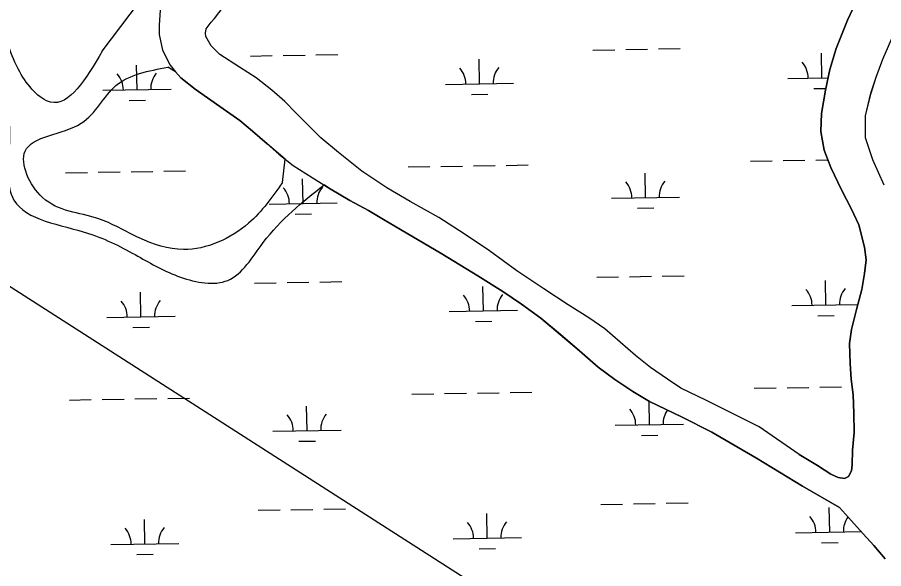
# Model space of a CAD drawing. Extents: x 3887375 to 3925618, y 296674 to 322633.
# Drawn here: x 3893263 to 3894533, y 316148 to 316956 of the extents above; entities that cross this region are included whole.
import ezdxf

# ---------------------------------------------------------------- set-up
doc = ezdxf.new("R2010")
doc.units = 0
for name, color, linetype in [('V-TOPO-SHOR', 7, 'Continuous'), ('V-UTIL-LINE', 7, 'Continuous'), ('V-WETL-SWMP', 7, 'Continuous')]:
    doc.layers.add(name, color=color, linetype=linetype)

msp = doc.modelspace()

# ---------------------------------------------------------------- linework, layer by layer
at = {"layer": 'V-TOPO-SHOR'}
for points in [[(3893387.8, 316905.9), (3893496.9, 317051.3)], [(3894409.3, 316315.5), (3894436.1, 316299.6), (3894455.3, 316286.8), (3894466.1, 316282), (3894475.6, 316280.5), (3894481.3, 316283.1), (3894485.7, 316291.6), (3894486.5, 316300.4), (3894487.2, 316321.9), (3894489.5, 316347.9), (3894489, 316376.2), (3894488.1, 316402.9), (3894485.5, 316426), (3894483.8, 316448.5), (3894482.7, 316478.1), (3894485.9, 316498.5), (3894493, 316527.7), (3894500.7, 316556.9), (3894505, 316580.3), (3894507.3, 316600.7), (3894504.9, 316619.2), (3894496.5, 316651.9), (3894485.7, 316674.8), (3894471, 316703.1), (3894455.7, 316735.9), (3894445.8, 316761.1), (3894441, 316788.6), (3894442, 316814.9), (3894447.5, 316849.1), (3894453.9, 316879.3), (3894463.3, 316909.8), (3894479.8, 316951.7), (3894495.4, 316985.1)], [(3894409.3, 316315.5), (3894350.6, 316355.9), (3894273.1, 316394.7), (3894235.8, 316412.7), (3894216.2, 316425.6), (3894191.4, 316442.8), (3894169, 316460.6), (3894146.9, 316480), (3894124.4, 316499.5), (3894100.6, 316515.7), (3894070.3, 316534.6), (3894034.7, 316558.2), (3893995.2, 316584.5), (3893955.1, 316613.5), (3893918, 316638.8), (3893881.1, 316662.4), (3893838.9, 316685.8), (3893804.7, 316706.1), (3893768.1, 316730.4), (3893733.9, 316757.6), (3893707.9, 316779.4), (3893687.5, 316799.5), (3893671.6, 316815.9), (3893655.3, 316832.3), (3893636.2, 316849.1), (3893613.4, 316866.9), (3893588.6, 316882.5), (3893560.2, 316901.4), (3893551.7, 316909.4), (3893547.5, 316913.7), (3893539.5, 316927.7), (3893539.2, 316932.7), (3893540, 316938.6), (3893542.7, 316942.8), (3893547.4, 316948.7), (3893552.1, 316954.2), (3893564.9, 316970.5)], [(3894533.7, 316709.7), (3894516.8, 316746.8), (3894506.1, 316779.3), (3894506.3, 316811.6), (3894514.4, 316844.8), (3894522, 316868), (3894531.6, 316894.6), (3894548.3, 316932.6)], [(3893651.9, 316713.9), (3893655.8, 316748), (3893629.3, 316770.4), (3893607.9, 316789.2), (3893589.3, 316804.7), (3893564.9, 316821.9), (3893542.1, 316838), (3893524.1, 316850.5), (3893503, 316867.3), (3893494.9, 316875.7), (3893483.8, 316882.5)], [(3894535.1, 316162.9), (3894518.6, 316182), (3894503.1, 316199.3), (3894485.9, 316218.4), (3894468.1, 316237.8), (3894413.8, 316269.3), (3894346.6, 316310.2), (3894281.3, 316348.1), (3894236.8, 316370.5), (3894189.7, 316393.3), (3894165.5, 316407.6), (3894139.1, 316425.1), (3894114.7, 316443.6), (3894087.3, 316467.1), (3894059.1, 316491.3), (3894030.4, 316515.1), (3894002.1, 316535.6), (3893974.7, 316554.2), (3893938.1, 316577.2), (3893885.2, 316609.3), (3893824.8, 316645.2), (3893800, 316659.7), (3893777.8, 316672.9), (3893750.7, 316687.5), (3893721.9, 316704.4), (3893712.7, 316710.2)]]:
    msp.add_lwpolyline(points, dxfattribs=at)
for points in [[(3893387.8, 316905.9), (3893312, 316831.4), (3893266.9, 316875.7), (3893233.4, 316949.5), (3893159.9, 316999.4), (3893093.8, 316967.2), (3893034.8, 316925.5), (3892976.1, 316887.5), (3892878.5, 316804), (3892814.6, 316741.6), (3892751.3, 316682.5), (3892696.9, 316631.3), (3892618.3, 316588.7), (3892555.7, 316512.5), (3892537.1, 316447.4), (3892497.3, 316373.6), (3892474.1, 316455.4), (3892452.7, 316492.6), (3892423.7, 316584.1), (3892432.7, 316682.1), (3892484.9, 316723.2), (3892557.3, 316739.2), (3892641.6, 316759.2), (3892703.3, 316795.9), (3892750.8, 316870.6), (3892756.9, 316985.9), (3892786.8, 317081.4), (3892809.9, 317152.3), (3892861, 317187.5)], [(3892533, 315871.4), (3892561.9, 315906.7), (3892674.8, 315932.1), (3892737.4, 315935.5), (3892691.3, 315974.1), (3892628.1, 315966.7), (3892539.1, 315933.8), (3892483.6, 316016.7), (3892483.1, 316118), (3892517.7, 316208.7), (3892537.4, 316289.4), (3892575.5, 316357.8), (3892596.4, 316437.5), (3892596, 316513.2), (3892685, 316568), (3892741.8, 316617.1), (3892804.7, 316659.1), (3892870.8, 316633.4), (3892866, 316708.8), (3892918.8, 316782.8), (3892988.9, 316865.1), (3893072.1, 316908.9), (3893142.3, 316947.5), (3893209.5, 316908.3), (3893243.9, 316847), (3893251.6, 316772.3), (3893258.2, 316688.1), (3893367.6, 316639.2), (3893440, 316605.8), (3893502.4, 316575.2), (3893571.7, 316570.5), (3893623.5, 316625.7), (3893712.7, 316710.2)], [(3893651.9, 316713.9), (3893602, 316654.1), (3893506.6, 316615.7), (3893442, 316632.6), (3893381.1, 316661.1), (3893300.2, 316691.8), (3893274.6, 316759.6), (3893356.8, 316800.5), (3893407.8, 316855.7), (3893483.8, 316882.5)]]:
    msp.add_spline(points, degree=3, dxfattribs=at)
at = {"layer": 'V-UTIL-LINE'}
msp.add_lwpolyline([(3891385.6, 317757.3), (3896110, 314731.3), (3903763.5, 306349.6), (3906680.6, 302364)], dxfattribs=at)
at = {"layer": 'V-WETL-SWMP'}
for p, q in [((3893472.5, 316966.3), (3893470.9, 316944.3)), ((3893470.9, 316944.3), (3893471, 316930.7)), ((3893471, 316930.7), (3893476.2, 316907.6)), ((3893476.2, 316907.6), (3893487.1, 316885.7)), ((3893700.9, 316900.7), (3893732.9, 316901.2)), ((3894106.8, 316907.6), (3894138.8, 316908.2)), ((3894154.8, 316908.5), (3894186.8, 316909)), ((3894202.8, 316909.3), (3894234.7, 316909.8)), ((3894442.4, 316867), (3894441.7, 316903)), ((3893604.9, 316899), (3893636.9, 316899.6)), ((3893652.9, 316899.8), (3893684.9, 316900.4)), ((3893940.5, 316858.3), (3893939.9, 316894.3)), ((3893438.7, 316849.7), (3893438.1, 316885.7)), ((3893487.1, 316885.7), (3893494.9, 316875.7)), ((3893494.9, 316875.7), (3893503, 316867.3)), ((3893503, 316867.3), (3893524.1, 316850.5)), ((3894392.4, 316866.1), (3894451.3, 316867.1)), ((3893388.7, 316848.9), (3893488.7, 316850.6)), ((3893524.1, 316850.5), (3893542.1, 316838)), ((3893890.5, 316857.5), (3893990.5, 316859.2)), ((3894430.6, 316851.3), (3894448.1, 316851.6)), ((3893542.1, 316838), (3893564.9, 316821.9)), ((3893928.8, 316842.7), (3893952.8, 316843.1)), ((3893427, 316834.1), (3893451, 316834.5)), ((3893564.9, 316821.9), (3893589.3, 316804.7)), ((3893589.3, 316804.7), (3893607.9, 316789.2)), ((3893607.9, 316789.2), (3893629.3, 316770.4)), ((3893629.3, 316770.4), (3893646.6, 316755.3)), ((3893646.6, 316755.3), (3893667.7, 316738.9)), ((3893667.7, 316738.9), (3893695.5, 316721)), ((3893835.8, 316736.5), (3893867.8, 316737)), ((3893883.8, 316737.3), (3893915.7, 316737.8)), ((3893931.7, 316738.1), (3893963.7, 316738.7)), ((3893979.7, 316738.9), (3894011.7, 316739.5)), ((3894337.6, 316745.1), (3894369.6, 316745.6)), ((3894385.6, 316745.9), (3894417.6, 316746.4)), ((3894433.6, 316746.7), (3894451.3, 316747)), ((3893333.9, 316727.8), (3893365.9, 316728.4)), ((3893381.9, 316728.7), (3893413.9, 316729.2)), ((3893429.9, 316729.5), (3893461.9, 316730)), ((3893477.9, 316730.3), (3893509.9, 316730.9)), ((3894183.9, 316691.7), (3894183.3, 316727.7)), ((3893682.1, 316683.1), (3893681.4, 316719.1)), ((3893695.5, 316721), (3893721.9, 316704.4)), ((3893721.9, 316704.4), (3893750.7, 316687.5)), ((3893750.7, 316687.5), (3893777.8, 316672.9)), ((3894133.9, 316690.8), (3894233.9, 316692.5)), ((3893632.1, 316682.2), (3893732.1, 316683.9)), ((3893777.8, 316672.9), (3893800, 316659.7)), ((3894172.2, 316676), (3894196.2, 316676.5)), ((3893670.3, 316667.4), (3893694.3, 316667.8)), ((3893800, 316659.7), (3893824.8, 316645.2)), ((3893824.8, 316645.2), (3893885.2, 316609.3)), ((3893885.2, 316609.3), (3893938.1, 316577.2)), ((3893938.1, 316577.2), (3893974.7, 316554.2)), ((3894112.5, 316575), (3894144.5, 316575.6)), ((3894160.5, 316575.8), (3894192.5, 316576.4)), ((3894208.5, 316576.7), (3894240.5, 316577.2)), ((3893610.6, 316566.4), (3893642.6, 316566.9)), ((3893658.6, 316567.2), (3893690.6, 316567.8)), ((3893706.6, 316568), (3893738.6, 316568.6)), ((3893946.2, 316525.7), (3893945.6, 316561.7)), ((3894448.1, 316534.3), (3894447.5, 316570.3)), ((3893444.4, 316517.1), (3893443.8, 316553.1)), ((3893974.7, 316554.2), (3894002.1, 316535.6)), ((3894002.1, 316535.6), (3894030.4, 316515.1)), ((3894398.1, 316533.5), (3894494.9, 316535.1)), ((3893896.2, 316524.9), (3893996.2, 316526.6)), ((3893394.4, 316516.2), (3893494.4, 316518)), ((3893934.5, 316510.1), (3893958.5, 316510.5)), ((3894030.4, 316515.1), (3894059, 316491.3)), ((3894436.3, 316518.7), (3894460.3, 316519.1)), ((3893432.7, 316501.5), (3893456.7, 316501.9)), ((3894059, 316491.3), (3894087.3, 316467.1)), ((3894087.3, 316467.1), (3894114.7, 316443.6)), ((3894114.7, 316443.6), (3894139.1, 316425.1)), ((3894139.1, 316425.1), (3894165.5, 316407.6)), ((3893937.5, 316405.5), (3893969.4, 316406)), ((3893985.4, 316406.3), (3894017.4, 316406.9)), ((3894165.5, 316407.6), (3894189.7, 316393.3)), ((3894343.3, 316412.4), (3894375.3, 316413)), ((3894391.3, 316413.3), (3894423.3, 316413.8)), ((3894439.3, 316414.1), (3894471.3, 316414.6)), ((3893339.6, 316395.2), (3893371.6, 316395.8)), ((3893387.6, 316396), (3893419.6, 316396.6)), ((3893435.6, 316396.9), (3893467.6, 316397.4)), ((3893483.6, 316397.7), (3893515.6, 316398.2)), ((3893841.5, 316403.8), (3893873.5, 316404.4)), ((3893889.5, 316404.7), (3893921.5, 316405.2)), ((3894189.6, 316359.1), (3894189, 316393.7)), ((3894189.7, 316393.3), (3894236.8, 316370.5)), ((3893687.8, 316350.4), (3893687.2, 316386.4)), ((3894236.8, 316370.5), (3894281.3, 316348.1)), ((3894139.6, 316358.2), (3894239.6, 316359.9)), ((3893637.8, 316349.6), (3893737.8, 316351.3)), ((3894177.9, 316343.4), (3894201.9, 316343.8)), ((3894281.3, 316348.1), (3894346.6, 316310.2)), ((3893676, 316334.8), (3893700, 316335.2)), ((3894346.6, 316310.2), (3894413.8, 316269.3)), ((3894413.8, 316269.3), (3894468.1, 316237.8)), ((3894118.2, 316242.4), (3894150.2, 316242.9)), ((3894166.2, 316243.2), (3894198.2, 316243.8)), ((3894214.2, 316244), (3894246.2, 316244.6)), ((3893616.4, 316233.8), (3893648.3, 316234.3)), ((3893664.3, 316234.6), (3893696.3, 316235.1)), ((3893712.3, 316235.4), (3893744.3, 316236)), ((3893951.9, 316193.1), (3893951.3, 316229.1)), ((3894453.8, 316201.7), (3894453.2, 316237.7)), ((3894468.1, 316237.8), (3894485.9, 316218.4)), ((3893450.1, 316184.5), (3893449.5, 316220.5)), ((3894485.9, 316218.4), (3894503.1, 316199.3)), ((3893902, 316192.2), (3894001.9, 316194)), ((3894403.8, 316200.8), (3894500.2, 316202.5)), ((3894503.1, 316199.3), (3894518.6, 316182)), ((3893400.1, 316183.6), (3893500.1, 316185.3)), ((3893940.2, 316177.5), (3893964.2, 316177.9)), ((3894442, 316186.1), (3894466, 316186.5)), ((3894518.6, 316182), (3894535.1, 316162.9)), ((3893438.4, 316168.8), (3893462.4, 316169.3))]:
    msp.add_line(p, q, dxfattribs=at)
for points in [[(3894495.4, 316985.1), (3894479.8, 316951.7), (3894463.3, 316909.8), (3894453.9, 316879.3), (3894447.5, 316849.1), (3894442, 316814.9), (3894441, 316788.6), (3894445.8, 316761.1), (3894455.7, 316735.9), (3894471, 316703.1), (3894485.7, 316674.8), (3894496.5, 316651.9), (3894504.9, 316619.2), (3894507.3, 316600.7), (3894505, 316580.3), (3894500.7, 316556.9), (3894493, 316527.7), (3894485.9, 316498.5), (3894482.7, 316478.1), (3894483.8, 316448.5), (3894485.5, 316426), (3894488.1, 316402.9), (3894489, 316376.2), (3894489.5, 316347.9), (3894487.2, 316321.9), (3894486.5, 316300.4), (3894485.7, 316291.6), (3894481.3, 316283.1), (3894475.6, 316280.5), (3894466.1, 316282), (3894455.3, 316286.8), (3894436.1, 316299.6), (3894409.3, 316315.5), (3894350.6, 316355.9), (3894273.1, 316394.7), (3894235.8, 316412.7), (3894216.2, 316425.6), (3894191.4, 316442.8), (3894169, 316460.6), (3894146.9, 316480), (3894124.4, 316499.5), (3894100.6, 316515.7), (3894070.3, 316534.6), (3894034.7, 316558.2), (3893995.2, 316584.5), (3893955.1, 316613.5), (3893918, 316638.8), (3893881.1, 316662.4), (3893838.9, 316685.8), (3893804.7, 316706.1), (3893768.1, 316730.4), (3893733.9, 316757.6), (3893707.9, 316779.4), (3893687.5, 316799.5), (3893671.6, 316815.9), (3893655.3, 316832.3), (3893636.2, 316849.1), (3893613.4, 316866.9), (3893588.6, 316882.5), (3893560.2, 316901.4), (3893551.7, 316909.4), (3893547.5, 316913.7), (3893539.5, 316927.7), (3893539.2, 316932.7), (3893540, 316938.6), (3893542.7, 316942.8), (3893547.4, 316948.7), (3893552.1, 316954.2), (3893564.9, 316970.5)], [(3894533.7, 316709.7), (3894516.8, 316746.8), (3894506.1, 316779.3), (3894506.3, 316811.6), (3894514.3, 316844.8), (3894522, 316868), (3894531.6, 316894.6), (3894548.3, 316932.6)]]:
    msp.add_lwpolyline(points, dxfattribs=at)
for centre, start, end in [((3894387.1, 316866.5), 0.2115, 41.7552), ((3893885.3, 316857.9), 0.2115, 41.7552), ((3893995.8, 316859.8), 140.2115, 181.7552), ((3893383.4, 316849.3), 0.2115, 41.7552), ((3893493.9, 316851.2), 140.2115, 181.7552), ((3894128.7, 316691.2), 0.2115, 41.7552), ((3894239.1, 316693.1), 140.2115, 181.7552), ((3893626.8, 316682.6), 0.2115, 41.7552), ((3893737.3, 316684.5), 140.2115, 181.7552), ((3893891, 316525.2), 0.2115, 41.7552), ((3894001.5, 316527.1), 140.2115, 181.7552), ((3894392.8, 316533.9), 0.2115, 41.7552), ((3894503.3, 316535.8), 140.2115, 181.7552), ((3893389.2, 316516.6), 0.2115, 41.7552), ((3893499.6, 316518.5), 140.2115, 181.7552), ((3894134.4, 316358.6), 0.2115, 41.7552), ((3894244.8, 316360.5), 145.1055, 181.7552), ((3893632.5, 316350), 0.2115, 41.7552), ((3893743, 316351.9), 140.2115, 181.7552), ((3893896.7, 316192.6), 0.2115, 41.7552), ((3894007.2, 316194.5), 140.2115, 181.7552), ((3894398.5, 316201.2), 0.2115, 41.7552), ((3894509, 316203.1), 143.5282, 181.7552), ((3893394.9, 316184), 0.2115, 41.7552), ((3893505.3, 316185.9), 140.2115, 181.7552)]:
    msp.add_arc(centre, 35.2, start, end, dxfattribs=at)

doc.saveas('drawing.dxf')
